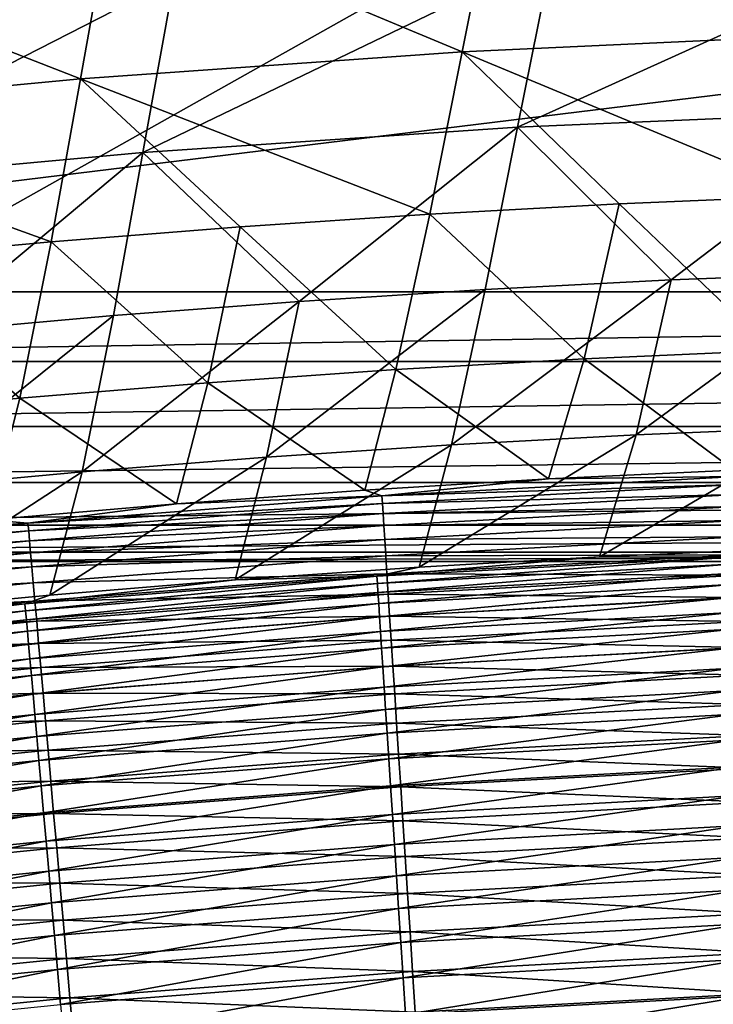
# Model space of a CAD drawing. Header units: metres. Extents: x 0 to 1400, y -1400 to 0.
# Tile 288 of 346: x 818 to 844, y -135 to -98. Entities that reach past the tile are written whole.
import ezdxf

# ---------------------------------------------------------------- set-up
doc = ezdxf.new("R2010")
doc.units = ezdxf.units.M

msp = doc.modelspace()

# ---------------------------------------------------------------- linework, layer by layer
at = {"layer": 'None'}
for points in [[(850.00647, -92.378143, -256.139282), (848.597961, -98.737732, -312.105896), (835.707336, -92.995537, -256.151703)], [(835.707336, -92.995537, -256.151703), (834.427734, -99.387321, -312.117767), (821.422302, -93.965294, -256.16391)], [(848.597961, -98.737732, -312.105896), (834.427734, -99.387321, -312.117767), (835.707336, -92.995537, -256.151703)], [(821.422302, -93.965294, -256.16391), (820.271362, -100.387978, -312.129456), (807.162109, -95.279083, -256.175842)], [(834.427734, -99.387321, -312.117767), (820.271362, -100.387978, -312.129456), (821.422302, -93.965294, -256.16391)], [(820.271362, -100.387978, -312.129456), (806.139832, -101.731453, -312.1409), (807.162109, -95.279083, -256.175842)], [(836.487122, -102.188072, -311.76825), (851.814026, -95.242218, -255.770767), (837.770447, -95.802605, -255.783234)], [(851.814026, -95.242218, -255.770767), (836.487122, -102.188072, -311.76825), (850.403198, -101.595322, -311.756378)], [(822.589233, -103.125397, -311.779846), (836.487122, -102.188072, -311.76825), (837.770447, -95.802605, -255.783234)], [(837.770447, -95.802605, -255.783234), (823.745605, -96.708725, -255.795364), (822.589233, -103.125397, -311.779846)], [(823.745605, -96.708725, -255.795364), (808.717896, -104.399185, -311.791107), (822.589233, -103.125397, -311.779846)], [(823.745605, -96.708725, -255.795364), (809.747559, -97.9524, -255.807129), (808.717896, -104.399185, -311.791107)], [(848.597961, -98.737732, -312.105896), (847.285217, -104.731667, -368.077606), (834.427734, -99.387321, -312.117767)], [(820.271362, -100.387978, -312.129456), (834.427734, -99.387321, -312.117767), (833.227356, -105.412666, -368.087524)], [(834.427734, -99.387321, -312.117767), (840.25531, -105.027962, -368.082581), (833.227356, -105.412666, -368.087524)], [(847.285217, -104.731667, -368.077606), (840.25531, -105.027962, -368.082581), (834.427734, -99.387321, -312.117767)], [(819.183044, -106.443222, -368.09729), (806.139832, -101.731453, -312.1409), (820.271362, -100.387978, -312.129456)], [(826.202759, -105.884758, -368.092438), (819.183044, -106.443222, -368.09729), (820.271362, -100.387978, -312.129456)], [(826.202759, -105.884758, -368.092438), (820.271362, -100.387978, -312.129456), (833.227356, -105.412666, -368.087524)], [(819.183044, -106.443222, -368.09729), (812.169434, -107.087036, -368.102081), (806.139832, -101.731453, -312.1409)], [(850.403198, -101.595322, -311.756378), (836.487122, -102.188072, -311.76825), (842.185059, -107.85218, -367.756226)], [(842.185059, -107.85218, -367.756226), (849.089233, -107.583435, -367.751282), (850.403198, -101.595322, -311.756378)], [(828.387756, -108.649124, -367.766022), (836.487122, -102.188072, -311.76825), (822.589233, -103.125397, -311.779846)], [(828.387756, -108.649124, -367.766022), (835.28418, -108.207748, -367.761169), (836.487122, -102.188072, -311.76825)], [(836.487122, -102.188072, -311.76825), (835.28418, -108.207748, -367.761169), (842.185059, -107.85218, -367.756226)], [(822.589233, -103.125397, -311.779846), (808.717896, -104.399185, -311.791107), (814.612427, -109.785255, -367.775604)], [(814.612427, -109.785255, -367.775604), (821.496826, -109.175293, -367.770844), (822.589233, -103.125397, -311.779846)], [(821.496826, -109.175293, -367.770844), (828.387756, -108.649124, -367.766022), (822.589233, -103.125397, -311.779846)], [(840.25531, -105.027962, -368.082581), (847.285217, -104.731667, -368.077606), (845.94104, -110.462967, -424.034454)], [(833.227356, -105.412666, -368.087524), (840.25531, -105.027962, -368.082581), (838.956543, -110.776886, -424.037811)], [(838.956543, -110.776886, -424.037811), (840.25531, -105.027962, -368.082581), (845.94104, -110.462967, -424.034454)], [(826.202759, -105.884758, -368.092438), (833.227356, -105.412666, -368.087524), (831.97406, -111.178688, -424.041107)], [(831.97406, -111.178688, -424.041107), (833.227356, -105.412666, -368.087524), (838.956543, -110.776886, -424.037811)], [(819.183044, -106.443222, -368.09729), (826.202759, -105.884758, -368.092438), (824.994873, -111.667366, -424.044342)], [(824.994873, -111.667366, -424.044342), (826.202759, -105.884758, -368.092438), (831.97406, -111.178688, -424.041107)], [(812.169434, -107.087036, -368.102081), (819.183044, -106.443222, -368.09729), (818.020508, -112.241913, -424.047577)], [(818.020508, -112.241913, -424.047577), (819.183044, -106.443222, -368.09729), (824.994873, -111.667366, -424.044342)], [(811.052246, -112.901299, -424.05072), (812.169434, -107.087036, -368.102081), (818.020508, -112.241913, -424.047577)], [(849.089233, -107.583435, -367.751282), (840.88623, -113.596268, -423.743256), (847.745483, -113.309891, -423.73999)], [(840.88623, -113.596268, -423.743256), (849.089233, -107.583435, -367.751282), (842.185059, -107.85218, -367.756226)], [(842.185059, -107.85218, -367.756226), (835.28418, -108.207748, -367.761169), (834.030212, -113.969002, -423.746521)], [(834.030212, -113.969002, -423.746521), (840.88623, -113.596268, -423.743256), (842.185059, -107.85218, -367.756226)], [(835.28418, -108.207748, -367.761169), (827.178528, -114.427063, -423.749756), (834.030212, -113.969002, -423.746521)], [(827.178528, -114.427063, -423.749756), (835.28418, -108.207748, -367.761169), (828.387756, -108.649124, -367.766022)], [(820.332275, -114.969452, -423.752991), (828.387756, -108.649124, -367.766022), (821.496826, -109.175293, -367.770844)], [(820.332275, -114.969452, -423.752991), (827.178528, -114.427063, -423.749756), (828.387756, -108.649124, -367.766022)], [(813.492432, -115.595161, -423.756195), (820.332275, -114.969452, -423.752991), (821.496826, -109.175293, -367.770844)], [(813.492432, -115.595161, -423.756195), (821.496826, -109.175293, -367.770844), (814.612427, -109.785255, -367.775604)], [(838.956543, -110.776886, -424.037811), (845.94104, -110.462967, -424.034454), (844.507813, -114.901627, -469.175873)], [(831.97406, -111.178688, -424.041107), (838.956543, -110.776886, -424.037811), (837.627258, -115.231415, -469.176697)], [(837.627258, -115.231415, -469.176697), (838.956543, -110.776886, -424.037811), (844.507813, -114.901627, -469.175873)], [(824.994873, -111.667366, -424.044342), (831.97406, -111.178688, -424.041107), (830.822388, -115.642654, -469.177063)], [(830.822388, -115.642654, -469.177063), (831.97406, -111.178688, -424.041107), (837.627258, -115.231415, -469.176697)], [(818.020508, -112.241913, -424.047577), (824.994873, -111.667366, -424.044342), (823.840942, -116.151688, -469.176971)], [(823.840942, -116.151688, -469.176971), (824.994873, -111.667366, -424.044342), (830.822388, -115.642654, -469.177063)], [(811.052246, -112.901299, -424.05072), (818.020508, -112.241913, -424.047577), (816.874939, -116.746742, -469.176422)], [(816.874939, -116.746742, -469.176422), (818.020508, -112.241913, -424.047577), (823.840942, -116.151688, -469.176971)], [(840.88623, -113.596268, -423.743256), (839.522766, -118.121513, -468.884491), (847.745483, -113.309891, -423.73999)], [(839.522766, -118.121513, -468.884491), (846.241028, -117.820259, -468.883636), (847.745483, -113.309891, -423.73999)], [(834.030212, -113.969002, -423.746521), (832.840149, -118.503632, -468.884918), (840.88623, -113.596268, -423.743256)], [(832.840149, -118.503632, -468.884918), (839.522766, -118.121513, -468.884491), (840.88623, -113.596268, -423.743256)], [(827.178528, -114.427063, -423.749756), (826.007507, -118.978569, -468.884949), (834.030212, -113.969002, -423.746521)], [(826.007507, -118.978569, -468.884949), (832.840149, -118.503632, -468.884918), (834.030212, -113.969002, -423.746521)], [(820.332275, -114.969452, -423.752991), (819.13562, -119.541382, -468.884552), (827.178528, -114.427063, -423.749756)], [(819.13562, -119.541382, -468.884552), (826.007507, -118.978569, -468.884949), (827.178528, -114.427063, -423.749756)], [(813.492432, -115.595161, -423.756195), (812.310181, -120.184166, -468.883759), (820.332275, -114.969452, -423.752991)], [(812.310181, -120.184166, -468.883759), (819.13562, -119.541382, -468.884552), (820.332275, -114.969452, -423.752991)], [(837.627258, -115.231415, -469.176697), (844.507813, -114.901627, -469.175873), (844.60022, -115.146683, -470.892548)], [(831.452332, -115.852798, -470.894226), (830.822388, -115.642654, -469.177063), (837.627258, -115.231415, -469.176697)], [(831.452332, -115.852798, -470.894226), (837.627258, -115.231415, -469.176697), (844.60022, -115.146683, -470.892548)], [(831.452332, -115.852798, -470.894226), (844.60022, -115.146683, -470.892548), (844.612, -115.436302, -472.614105)], [(823.840942, -116.151688, -469.176971), (830.822388, -115.642654, -469.177063), (831.452332, -115.852798, -470.894226)], [(844.612, -115.436302, -472.614105), (831.471069, -116.14212, -472.615753), (831.452332, -115.852798, -470.894226)], [(844.627014, -115.805267, -474.323456), (831.471069, -116.14212, -472.615753), (844.612, -115.436302, -472.614105)], [(818.327576, -116.867218, -470.894379), (823.840942, -116.151688, -469.176971), (831.452332, -115.852798, -470.894226)], [(831.471069, -116.14212, -472.615753), (818.327576, -116.867218, -470.894379), (831.452332, -115.852798, -470.894226)], [(831.471069, -116.14212, -472.615753), (844.627014, -115.805267, -474.323456), (831.494934, -116.510674, -474.325073)], [(831.494934, -116.510674, -474.325073), (844.627014, -115.805267, -474.323456), (844.645142, -116.252487, -476.016357)], [(818.327576, -116.867218, -470.894379), (816.874939, -116.746742, -469.176422), (823.840942, -116.151688, -469.176971)], [(818.327576, -116.867218, -470.894379), (831.471069, -116.14212, -472.615753), (818.353149, -117.156021, -472.615936)], [(818.353149, -117.156021, -472.615936), (831.471069, -116.14212, -472.615753), (831.494934, -116.510674, -474.325073)], [(844.645142, -116.252487, -476.016357), (831.523865, -116.957367, -476.017883), (831.494934, -116.510674, -474.325073)], [(844.666443, -116.776886, -477.688507), (831.523865, -116.957367, -476.017883), (844.645142, -116.252487, -476.016357)], [(809.93396, -117.425499, -469.175415), (816.874939, -116.746742, -469.176422), (818.327576, -116.867218, -470.894379)], [(831.494934, -116.510674, -474.325073), (818.385681, -117.523895, -474.325256), (818.353149, -117.156021, -472.615936)], [(831.523865, -116.957367, -476.017883), (818.385681, -117.523895, -474.325256), (831.494934, -116.510674, -474.325073)], [(844.666443, -116.776886, -477.688507), (831.557739, -117.481133, -477.690002), (831.523865, -116.957367, -476.017883)], [(844.690857, -117.377365, -479.335693), (831.557739, -117.481133, -477.690002), (844.666443, -116.776886, -477.688507)], [(805.234924, -118.181816, -470.892975), (809.93396, -117.425499, -469.175415), (818.327576, -116.867218, -470.894379)], [(805.234924, -118.181816, -470.892975), (818.327576, -116.867218, -470.894379), (818.353149, -117.156021, -472.615936)], [(818.353149, -117.156021, -472.615936), (805.26709, -118.469894, -472.614594), (805.234924, -118.181816, -470.892975)], [(818.385681, -117.523895, -474.325256), (805.26709, -118.469894, -472.614594), (818.353149, -117.156021, -472.615936)], [(831.523865, -116.957367, -476.017883), (818.42511, -117.969772, -476.018097), (818.385681, -117.523895, -474.325256)], [(831.557739, -117.481133, -477.690002), (818.42511, -117.969772, -476.018097), (831.523865, -116.957367, -476.017883)], [(818.385681, -117.523895, -474.325256), (805.308105, -118.836853, -474.323975), (805.26709, -118.469894, -472.614594)], [(818.42511, -117.969772, -476.018097), (805.308105, -118.836853, -474.323975), (818.385681, -117.523895, -474.325256)], [(831.557739, -117.481133, -477.690002), (818.471313, -118.492561, -477.690216), (818.42511, -117.969772, -476.018097)], [(831.596558, -118.080864, -479.337128), (818.471313, -118.492561, -477.690216), (831.557739, -117.481133, -477.690002)], [(844.690857, -117.377365, -479.335693), (831.596558, -118.080864, -479.337128), (831.557739, -117.481133, -477.690002)], [(844.718262, -118.052849, -480.953674), (831.596558, -118.080864, -479.337128), (844.690857, -117.377365, -479.335693)], [(846.241028, -117.820259, -468.883636), (839.522766, -118.121513, -468.884491), (844.345459, -118.129211, -470.464417)], [(818.42511, -117.969772, -476.018097), (805.357788, -119.281631, -476.016907), (805.308105, -118.836853, -474.323975)], [(818.471313, -118.492561, -477.690216), (805.357788, -119.281631, -476.016907), (818.42511, -117.969772, -476.018097)], [(818.471313, -118.492561, -477.690216), (831.596558, -118.080864, -479.337128), (818.524231, -119.091179, -479.337341)], [(818.524231, -119.091179, -479.337341), (831.596558, -118.080864, -479.337128), (831.640198, -118.755493, -480.955048)], [(844.345459, -118.129211, -470.464417), (839.522766, -118.121513, -468.884491), (831.269165, -118.840469, -470.465942)], [(839.522766, -118.121513, -468.884491), (832.840149, -118.503632, -468.884918), (831.269165, -118.840469, -470.465942)], [(844.345459, -118.129211, -470.464417), (831.269165, -118.840469, -470.465942), (831.286621, -119.106911, -472.051605)], [(844.345459, -118.129211, -470.464417), (831.286621, -119.106911, -472.051605), (844.356506, -118.395935, -472.05011)], [(831.596558, -118.080864, -479.337128), (844.718262, -118.052849, -480.953674), (831.640198, -118.755493, -480.955048)], [(831.640198, -118.755493, -480.955048), (844.718262, -118.052849, -480.953674), (844.748657, -118.802246, -482.538177)], [(805.357788, -119.281631, -476.016907), (818.471313, -118.492561, -477.690216), (805.416077, -119.803131, -477.689087)], [(805.416077, -119.803131, -477.689087), (818.471313, -118.492561, -477.690216), (818.524231, -119.091179, -479.337341)], [(831.269165, -118.840469, -470.465942), (832.840149, -118.503632, -468.884918), (826.007507, -118.978569, -468.884949)], [(844.356506, -118.395935, -472.05011), (831.286621, -119.106911, -472.051605), (831.308777, -119.446335, -473.626007)], [(844.356506, -118.395935, -472.05011), (831.308777, -119.446335, -473.626007), (844.370544, -118.735748, -473.624573)], [(831.269165, -118.840469, -470.465942), (826.007507, -118.978569, -468.884949), (818.215576, -119.858162, -470.466034)], [(831.269165, -118.840469, -470.465942), (818.215576, -119.858162, -470.466034), (818.239258, -120.124123, -472.051727)], [(826.007507, -118.978569, -468.884949), (819.13562, -119.541382, -468.884552), (818.215576, -119.858162, -470.466034)], [(831.286621, -119.106911, -472.051605), (831.269165, -118.840469, -470.465942), (818.239258, -120.124123, -472.051727)], [(818.58374, -119.764549, -480.955261), (818.524231, -119.091179, -479.337341), (831.640198, -118.755493, -480.955048)], [(818.58374, -119.764549, -480.955261), (831.640198, -118.755493, -480.955048), (831.688599, -119.503937, -482.53949)], [(844.370544, -118.735748, -473.624573), (831.308777, -119.446335, -473.626007), (831.335693, -119.857735, -475.185242)], [(844.370544, -118.735748, -473.624573), (831.335693, -119.857735, -475.185242), (844.387573, -119.147636, -475.183838)], [(831.688599, -119.503937, -482.53949), (831.640198, -118.755493, -480.955048), (844.748657, -118.802246, -482.538177)], [(844.748657, -118.802246, -482.538177), (844.781982, -119.624283, -484.085205), (831.688599, -119.503937, -482.53949)], [(805.482727, -120.400291, -479.336304), (805.416077, -119.803131, -477.689087), (818.524231, -119.091179, -479.337341)], [(818.524231, -119.091179, -479.337341), (818.58374, -119.764549, -480.955261), (805.482727, -120.400291, -479.336304)], [(818.239258, -120.124123, -472.051727), (818.26947, -120.462921, -473.626129), (831.286621, -119.106911, -472.051605)], [(831.286621, -119.106911, -472.051605), (818.26947, -120.462921, -473.626129), (831.308777, -119.446335, -473.626007)], [(844.387573, -119.147636, -475.183838), (831.335693, -119.857735, -475.185242), (831.367249, -120.340118, -476.725372)], [(844.387573, -119.147636, -475.183838), (831.367249, -120.340118, -476.725372), (844.407471, -119.630615, -476.72403)], [(818.58374, -119.764549, -480.955261), (805.557739, -121.072021, -480.954315), (805.482727, -120.400291, -479.336304)], [(805.557739, -121.072021, -480.954315), (818.58374, -119.764549, -480.955261), (818.649719, -120.511589, -482.539703)], [(818.215576, -119.858162, -470.466034), (819.13562, -119.541382, -468.884552), (812.310181, -120.184166, -468.883759)], [(831.308777, -119.446335, -473.626007), (818.26947, -120.462921, -473.626129), (818.30603, -120.873558, -475.185394)], [(831.308777, -119.446335, -473.626007), (818.30603, -120.873558, -475.185394), (831.335693, -119.857735, -475.185242)], [(818.649719, -120.511589, -482.539703), (818.58374, -119.764549, -480.955261), (831.688599, -119.503937, -482.53949)], [(831.688599, -119.503937, -482.53949), (831.741699, -120.324905, -484.086456), (818.649719, -120.511589, -482.539703)], [(844.407471, -119.630615, -476.72403), (831.367249, -120.340118, -476.725372), (831.403381, -120.892471, -478.242523)], [(844.407471, -119.630615, -476.72403), (831.403381, -120.892471, -478.242523), (844.430359, -120.18367, -478.241211)], [(844.781982, -119.624283, -484.085205), (831.741699, -120.324905, -484.086456), (831.688599, -119.503937, -482.53949)], [(831.741699, -120.324905, -484.086456), (844.781982, -119.624283, -484.085205), (844.818176, -120.516853, -485.591736)], [(818.215576, -119.858162, -470.466034), (812.310181, -120.184166, -468.883759), (805.193604, -121.174225, -470.464691)], [(818.215576, -119.858162, -470.466034), (805.193604, -121.174225, -470.464691), (805.22345, -121.439514, -472.050446)], [(818.239258, -120.124123, -472.051727), (818.215576, -119.858162, -470.466034), (805.22345, -121.439514, -472.050446)], [(805.22345, -121.439514, -472.050446), (805.261414, -121.777466, -473.624939), (818.239258, -120.124123, -472.051727)], [(805.261414, -121.777466, -473.624939), (818.26947, -120.462921, -473.626129), (818.239258, -120.124123, -472.051727)], [(831.335693, -119.857735, -475.185242), (818.30603, -120.873558, -475.185394), (818.348938, -121.355042, -476.725525)], [(831.335693, -119.857735, -475.185242), (818.348938, -121.355042, -476.725525), (831.367249, -120.340118, -476.725372)], [(818.26947, -120.462921, -473.626129), (805.261414, -121.777466, -473.624939), (805.307434, -122.187088, -475.184265)], [(818.26947, -120.462921, -473.626129), (805.307434, -122.187088, -475.184265), (818.30603, -120.873558, -475.185394)], [(831.367249, -120.340118, -476.725372), (818.348938, -121.355042, -476.725525), (818.39801, -121.906364, -478.242706)], [(831.367249, -120.340118, -476.725372), (818.39801, -121.906364, -478.242706), (831.403381, -120.892471, -478.242523)], [(831.741699, -120.324905, -484.086456), (818.722107, -121.331009, -484.08667), (818.649719, -120.511589, -482.539703)], [(818.722107, -121.331009, -484.08667), (831.741699, -120.324905, -484.086456), (831.799316, -121.216316, -485.592896)], [(844.430359, -120.18367, -478.241211), (831.403381, -120.892471, -478.242523), (831.44397, -121.513817, -479.732758)], [(844.430359, -120.18367, -478.241211), (831.44397, -121.513817, -479.732758), (844.455994, -120.805809, -479.731506)], [(831.799316, -121.216316, -485.592896), (831.741699, -120.324905, -484.086456), (844.818176, -120.516853, -485.591736)], [(805.640991, -121.817238, -482.538818), (805.557739, -121.072021, -480.954315), (818.649719, -120.511589, -482.539703)], [(818.649719, -120.511589, -482.539703), (818.722107, -121.331009, -484.08667), (805.640991, -121.817238, -482.538818)], [(844.455994, -120.805809, -479.731506), (831.44397, -121.513817, -479.732758), (831.489075, -122.203148, -481.192169)], [(844.455994, -120.805809, -479.731506), (831.489075, -122.203148, -481.192169), (844.484497, -121.496025, -481.190979)], [(844.818176, -120.516853, -485.591736), (844.857178, -121.477684, -487.054932), (831.799316, -121.216316, -485.592896)], [(818.30603, -120.873558, -475.185394), (805.307434, -122.187088, -475.184265), (805.361389, -122.667374, -476.724487)], [(818.30603, -120.873558, -475.185394), (805.361389, -122.667374, -476.724487), (818.348938, -121.355042, -476.725525)], [(831.403381, -120.892471, -478.242523), (818.39801, -121.906364, -478.242706), (818.453247, -122.526535, -479.732941)], [(831.403381, -120.892471, -478.242523), (818.453247, -122.526535, -479.732941), (831.44397, -121.513817, -479.732758)], [(818.80072, -122.220741, -485.59314), (818.722107, -121.331009, -484.08667), (831.799316, -121.216316, -485.592896)], [(831.799316, -121.216316, -485.592896), (831.861328, -122.17588, -487.05603), (818.80072, -122.220741, -485.59314)], [(844.857178, -121.477684, -487.054932), (831.861328, -122.17588, -487.05603), (831.799316, -121.216316, -485.592896)], [(818.348938, -121.355042, -476.725525), (805.361389, -122.667374, -476.724487), (805.423218, -123.217339, -478.24173)], [(818.348938, -121.355042, -476.725525), (805.423218, -123.217339, -478.24173), (818.39801, -121.906364, -478.242706)], [(818.722107, -121.331009, -484.08667), (805.732239, -122.634674, -484.085876), (805.640991, -121.817238, -482.538818)], [(805.732239, -122.634674, -484.085876), (818.722107, -121.331009, -484.08667), (818.80072, -122.220741, -485.59314)], [(831.44397, -121.513817, -479.732758), (818.453247, -122.526535, -479.732941), (818.514526, -123.214561, -481.192352)], [(831.44397, -121.513817, -479.732758), (818.514526, -123.214561, -481.192352), (831.489075, -122.203148, -481.192169)], [(844.484497, -121.496025, -481.190979), (831.489075, -122.203148, -481.192169), (831.538452, -122.959274, -482.617035)], [(844.484497, -121.496025, -481.190979), (831.538452, -122.959274, -482.617035), (844.515747, -122.253151, -482.615906)], [(831.861328, -122.17588, -487.05603), (844.857178, -121.477684, -487.054932), (844.898804, -122.504478, -488.472015)], [(818.39801, -121.906364, -478.242706), (805.423218, -123.217339, -478.24173), (805.492676, -123.835991, -479.732025)], [(818.39801, -121.906364, -478.242706), (805.492676, -123.835991, -479.732025), (818.453247, -122.526535, -479.732941)], [(805.831299, -123.522247, -485.592407), (805.732239, -122.634674, -484.085876), (818.80072, -122.220741, -485.59314)], [(818.80072, -122.220741, -485.59314), (818.885315, -123.178497, -487.056274), (805.831299, -123.522247, -485.592407)], [(831.489075, -122.203148, -481.192169), (818.514526, -123.214561, -481.192352), (818.581726, -123.969254, -482.617249)], [(831.489075, -122.203148, -481.192169), (818.581726, -123.969254, -482.617249), (831.538452, -122.959274, -482.617035)], [(831.861328, -122.17588, -487.05603), (818.885315, -123.178497, -487.056274), (818.80072, -122.220741, -485.59314)], [(818.885315, -123.178497, -487.056274), (831.861328, -122.17588, -487.05603), (831.927673, -123.201309, -488.473053)], [(844.515747, -122.253151, -482.615906), (831.538452, -122.959274, -482.617035), (831.592102, -123.780289, -484.004608)], [(844.515747, -122.253151, -482.615906), (831.592102, -123.780289, -484.004608), (844.549683, -123.075249, -484.00354)], [(831.927673, -123.201309, -488.473053), (831.861328, -122.17588, -487.05603), (844.898804, -122.504478, -488.472015)], [(818.453247, -122.526535, -479.732941), (805.492676, -123.835991, -479.732025), (805.569763, -124.522331, -481.191528)], [(818.453247, -122.526535, -479.732941), (805.569763, -124.522331, -481.191528), (818.514526, -123.214561, -481.192352)], [(844.898804, -122.504478, -488.472015), (844.942993, -123.594948, -489.84021), (831.927673, -123.201309, -488.473053)], [(831.538452, -122.959274, -482.617035), (818.581726, -123.969254, -482.617249), (818.654663, -124.788712, -484.004791)], [(831.538452, -122.959274, -482.617035), (818.654663, -124.788712, -484.004791), (831.592102, -123.780289, -484.004608)], [(818.514526, -123.214561, -481.192352), (805.569763, -124.522331, -481.191528), (805.654297, -125.275185, -482.616486)], [(818.514526, -123.214561, -481.192352), (805.654297, -125.275185, -482.616486), (818.581726, -123.969254, -482.617249)], [(818.885315, -123.178497, -487.056274), (805.937988, -124.477684, -487.055603), (805.831299, -123.522247, -485.592407)], [(805.937988, -124.477684, -487.055603), (818.885315, -123.178497, -487.056274), (818.975708, -124.201988, -488.473297)], [(818.975708, -124.201988, -488.473297), (818.885315, -123.178497, -487.056274), (831.927673, -123.201309, -488.473053)], [(831.927673, -123.201309, -488.473053), (831.998047, -124.290321, -489.841187), (818.975708, -124.201988, -488.473297)], [(844.549683, -123.075249, -484.00354), (831.592102, -123.780289, -484.004608), (831.649841, -124.664078, -485.352264)], [(844.549683, -123.075249, -484.00354), (831.649841, -124.664078, -485.352264), (844.586182, -123.960213, -485.351257)], [(844.942993, -123.594948, -489.84021), (831.998047, -124.290321, -489.841187), (831.927673, -123.201309, -488.473053)], [(831.592102, -123.780289, -484.004608), (818.654663, -124.788712, -484.004791), (818.733154, -125.670815, -485.352478)], [(831.592102, -123.780289, -484.004608), (818.733154, -125.670815, -485.352478), (831.649841, -124.664078, -485.352264)], [(831.998047, -124.290321, -489.841187), (844.942993, -123.594948, -489.84021), (844.989746, -124.746788, -491.156708)], [(818.581726, -123.969254, -482.617249), (805.654297, -125.275185, -482.616486), (805.746155, -126.092644, -484.00412)], [(818.581726, -123.969254, -482.617249), (805.746155, -126.092644, -484.00412), (818.654663, -124.788712, -484.004791)], [(844.586182, -123.960213, -485.351257), (831.649841, -124.664078, -485.352264), (831.711548, -125.608528, -486.657471)], [(844.586182, -123.960213, -485.351257), (831.711548, -125.608528, -486.657471), (844.625183, -124.905937, -486.656525)], [(806.051941, -125.498695, -488.472687), (805.937988, -124.477684, -487.055603), (818.975708, -124.201988, -488.473297)], [(818.975708, -124.201988, -488.473297), (819.071716, -125.288933, -489.8414), (806.051941, -125.498695, -488.472687)], [(831.998047, -124.290321, -489.841187), (819.071716, -125.288933, -489.8414), (818.975708, -124.201988, -488.473297)], [(832.072388, -125.440628, -491.157593), (819.071716, -125.288933, -489.8414), (831.998047, -124.290321, -489.841187)], [(844.989746, -124.746788, -491.156708), (832.072388, -125.440628, -491.157593), (831.998047, -124.290321, -489.841187)], [(818.654663, -124.788712, -484.004791), (805.746155, -126.092644, -484.00412), (805.844971, -126.972603, -485.351868)], [(818.654663, -124.788712, -484.004791), (805.844971, -126.972603, -485.351868), (818.733154, -125.670815, -485.352478)], [(831.649841, -124.664078, -485.352264), (818.733154, -125.670815, -485.352478), (818.817078, -126.613472, -486.657684)], [(831.649841, -124.664078, -485.352264), (818.817078, -126.613472, -486.657684), (831.711548, -125.608528, -486.657471)], [(845.038818, -125.957726, -492.418701), (832.072388, -125.440628, -491.157593), (844.989746, -124.746788, -491.156708)], [(844.625183, -124.905937, -486.656525), (831.711548, -125.608528, -486.657471), (831.7771, -126.611549, -487.917603)], [(844.625183, -124.905937, -486.656525), (831.7771, -126.611549, -487.917603), (844.666626, -125.910316, -487.916718)], [(819.071716, -125.288933, -489.8414), (806.173035, -126.583023, -489.840881), (806.051941, -125.498695, -488.472687)], [(806.173035, -126.583023, -489.840881), (819.071716, -125.288933, -489.8414), (819.173157, -126.437057, -491.157837)], [(831.711548, -125.608528, -486.657471), (818.817078, -126.613472, -486.657684), (818.906128, -127.614571, -487.917816)], [(831.711548, -125.608528, -486.657471), (818.906128, -127.614571, -487.917816), (831.7771, -126.611549, -487.917603)], [(819.173157, -126.437057, -491.157837), (819.071716, -125.288933, -489.8414), (832.072388, -125.440628, -491.157593)], [(819.173157, -126.437057, -491.157837), (832.072388, -125.440628, -491.157593), (832.150574, -126.649933, -492.419525)], [(832.072388, -125.440628, -491.157593), (845.038818, -125.957726, -492.418701), (832.150574, -126.649933, -492.419525)], [(818.733154, -125.670815, -485.352478), (805.844971, -126.972603, -485.351868), (805.950562, -127.912964, -486.657104)], [(818.733154, -125.670815, -485.352478), (805.950562, -127.912964, -486.657104), (818.817078, -126.613472, -486.657684)], [(844.666626, -125.910316, -487.916718), (831.7771, -126.611549, -487.917603), (831.846313, -127.671021, -489.130157)], [(844.666626, -125.910316, -487.916718), (831.846313, -127.671021, -489.130157), (844.710388, -126.971222, -489.129333)], [(832.150574, -126.649933, -492.419525), (845.038818, -125.957726, -492.418701), (845.09021, -127.225464, -493.623413)], [(818.817078, -126.613472, -486.657684), (805.950562, -127.912964, -486.657104), (806.062683, -128.911636, -487.917328)], [(818.817078, -126.613472, -486.657684), (806.062683, -128.911636, -487.917328), (818.906128, -127.614571, -487.917816)], [(806.300842, -127.728371, -491.157379), (806.173035, -126.583023, -489.840881), (819.173157, -126.437057, -491.157837)], [(806.300842, -127.728371, -491.157379), (819.173157, -126.437057, -491.157837), (819.279724, -127.644073, -492.419739)], [(831.7771, -126.611549, -487.917603), (818.906128, -127.614571, -487.917816), (819.000244, -128.672028, -489.130341)], [(831.7771, -126.611549, -487.917603), (819.000244, -128.672028, -489.130341), (831.846313, -127.671021, -489.130157)], [(819.173157, -126.437057, -491.157837), (832.150574, -126.649933, -492.419525), (819.279724, -127.644073, -492.419739)], [(819.279724, -127.644073, -492.419739), (832.150574, -126.649933, -492.419525), (832.232422, -127.915962, -493.624176)], [(832.150574, -126.649933, -492.419525), (845.09021, -127.225464, -493.623413), (832.232422, -127.915962, -493.624176)], [(844.710388, -126.971222, -489.129333), (831.846313, -127.671021, -489.130157), (831.919067, -128.784836, -490.29248)], [(831.919067, -128.784836, -490.29248), (844.756348, -128.086563, -490.291718), (844.710388, -126.971222, -489.129333)], [(832.232422, -127.915962, -493.624176), (845.09021, -127.225464, -493.623413), (845.143799, -128.547592, -494.768158)], [(818.906128, -127.614571, -487.917816), (806.062683, -128.911636, -487.917328), (806.181091, -129.966522, -489.129913)], [(818.906128, -127.614571, -487.917816), (806.181091, -129.966522, -489.129913), (819.000244, -128.672028, -489.130341)], [(806.300842, -127.728371, -491.157379), (819.279724, -127.644073, -492.419739), (806.435242, -128.93248, -492.419342)], [(806.435242, -128.93248, -492.419342), (819.279724, -127.644073, -492.419739), (819.391357, -128.9077, -493.62439)], [(831.846313, -127.671021, -489.130157), (819.000244, -128.672028, -489.130341), (819.099182, -129.783707, -490.292694)], [(831.846313, -127.671021, -489.130157), (819.099182, -129.783707, -490.292694), (831.919067, -128.784836, -490.29248)], [(819.279724, -127.644073, -492.419739), (832.232422, -127.915962, -493.624176), (819.391357, -128.9077, -493.62439)], [(819.391357, -128.9077, -493.62439), (832.232422, -127.915962, -493.624176), (832.317749, -129.236298, -494.76886)], [(831.995239, -129.950912, -491.402069), (844.756348, -128.086563, -490.291718), (831.919067, -128.784836, -490.29248)], [(831.995239, -129.950912, -491.402069), (844.804504, -129.254227, -491.401367), (844.756348, -128.086563, -490.291718)], [(832.232422, -127.915962, -493.624176), (845.143799, -128.547592, -494.768158), (832.317749, -129.236298, -494.76886)], [(819.000244, -128.672028, -489.130341), (806.181091, -129.966522, -489.129913), (806.305664, -131.075516, -490.292328)], [(819.000244, -128.672028, -489.130341), (806.305664, -131.075516, -490.292328), (819.099182, -129.783707, -490.292694)], [(831.919067, -128.784836, -490.29248), (819.099182, -129.783707, -490.292694), (819.202759, -130.94754, -491.402252)], [(819.202759, -130.94754, -491.402252), (831.995239, -129.950912, -491.402069), (831.919067, -128.784836, -490.29248)], [(832.317749, -129.236298, -494.76886), (845.143799, -128.547592, -494.768158), (845.199463, -129.921234, -495.85083)], [(819.391357, -128.9077, -493.62439), (806.575989, -130.193054, -493.624054), (806.435242, -128.93248, -492.419342)], [(819.507751, -130.225525, -494.769073), (806.575989, -130.193054, -493.624054), (819.391357, -128.9077, -493.62439)], [(832.317749, -129.236298, -494.76886), (819.507751, -130.225525, -494.769073), (819.391357, -128.9077, -493.62439)], [(832.406372, -130.608063, -495.85144), (819.507751, -130.225525, -494.769073), (832.317749, -129.236298, -494.76886)], [(832.074646, -131.166992, -492.456421), (844.804504, -129.254227, -491.401367), (831.995239, -129.950912, -491.402069)], [(844.804504, -129.254227, -491.401367), (832.074646, -131.166992, -492.456421), (844.854736, -130.47197, -492.45578)], [(845.199463, -129.921234, -495.85083), (832.406372, -130.608063, -495.85144), (832.317749, -129.236298, -494.76886)], [(819.099182, -129.783707, -490.292694), (806.305664, -131.075516, -490.292328), (806.435974, -132.236511, -491.401947)], [(819.099182, -129.783707, -490.292694), (806.435974, -132.236511, -491.401947), (819.202759, -130.94754, -491.402252)], [(819.31073, -132.161301, -492.456604), (831.995239, -129.950912, -491.402069), (819.202759, -130.94754, -491.402252)], [(819.31073, -132.161301, -492.456604), (832.074646, -131.166992, -492.456421), (831.995239, -129.950912, -491.402069)], [(845.257141, -131.343369, -496.869385), (832.406372, -130.608063, -495.85144), (845.199463, -129.921234, -495.85083)], [(806.575989, -130.193054, -493.624054), (819.507751, -130.225525, -494.769073), (806.722717, -131.50769, -494.768768)], [(806.722717, -131.50769, -494.768768), (819.507751, -130.225525, -494.769073), (819.628662, -131.594681, -495.851654)], [(819.507751, -130.225525, -494.769073), (832.406372, -130.608063, -495.85144), (819.628662, -131.594681, -495.851654)], [(819.628662, -131.594681, -495.851654), (832.406372, -130.608063, -495.85144), (832.498169, -132.028259, -496.869934)], [(844.854736, -130.47197, -492.45578), (832.074646, -131.166992, -492.456421), (832.157166, -132.43045, -493.453552)], [(844.854736, -130.47197, -492.45578), (832.157166, -132.43045, -493.453552), (844.90686, -131.737167, -493.453003)], [(832.406372, -130.608063, -495.85144), (845.257141, -131.343369, -496.869385), (832.498169, -132.028259, -496.869934)], [(819.202759, -130.94754, -491.402252), (806.435974, -132.236511, -491.401947), (806.571899, -133.447327, -492.456329)], [(806.571899, -133.447327, -492.456329), (819.31073, -132.161301, -492.456604), (819.202759, -130.94754, -491.402252)], [(819.422974, -133.422333, -493.453735), (832.074646, -131.166992, -492.456421), (819.31073, -132.161301, -492.456604)], [(832.074646, -131.166992, -492.456421), (819.422974, -133.422333, -493.453735), (832.157166, -132.43045, -493.453552)], [(832.498169, -132.028259, -496.869934), (845.257141, -131.343369, -496.869385), (845.316589, -132.811005, -497.821838)], [(806.722717, -131.50769, -494.768768), (819.628662, -131.594681, -495.851654), (806.875122, -132.87355, -495.85141)], [(806.875122, -132.87355, -495.85141), (819.628662, -131.594681, -495.851654), (819.753784, -133.012161, -496.870148)], [(819.628662, -131.594681, -495.851654), (832.498169, -132.028259, -496.869934), (819.753784, -133.012161, -496.870148)], [(844.90686, -131.737167, -493.453003), (832.157166, -132.43045, -493.453552), (832.242615, -133.73851, -494.391663)], [(832.242615, -133.73851, -494.391663), (844.960876, -133.047043, -494.391174), (844.90686, -131.737167, -493.453003)], [(806.713135, -134.705307, -493.453522), (819.31073, -132.161301, -492.456604), (806.571899, -133.447327, -492.456329)], [(806.713135, -134.705307, -493.453522), (819.422974, -133.422333, -493.453735), (819.31073, -132.161301, -492.456604)], [(819.753784, -133.012161, -496.870148), (832.498169, -132.028259, -496.869934), (832.592896, -133.493896, -497.822327)], [(832.498169, -132.028259, -496.869934), (845.316589, -132.811005, -497.821838), (832.592896, -133.493896, -497.822327)], [(832.157166, -132.43045, -493.453552), (819.422974, -133.422333, -493.453735), (819.539124, -134.727875, -494.391846)], [(832.157166, -132.43045, -493.453552), (819.539124, -134.727875, -494.391846), (832.242615, -133.73851, -494.391663)], [(806.875122, -132.87355, -495.85141), (819.753784, -133.012161, -496.870148), (807.032959, -134.287628, -496.869934)], [(832.592896, -133.493896, -497.822327), (845.316589, -132.811005, -497.821838), (845.377808, -134.321136, -498.706177)], [(807.032959, -134.287628, -496.869934), (819.753784, -133.012161, -496.870148), (819.882996, -134.475006, -497.82251)], [(819.753784, -133.012161, -496.870148), (832.592896, -133.493896, -497.822327), (819.882996, -134.475006, -497.82251)], [(832.33075, -135.088425, -495.26889), (844.960876, -133.047043, -494.391174), (832.242615, -133.73851, -494.391663)], [(844.960876, -133.047043, -494.391174), (832.33075, -135.088425, -495.26889), (845.016602, -134.398819, -495.268433)], [(806.859375, -136.007706, -494.391663), (819.422974, -133.422333, -493.453735), (806.713135, -134.705307, -493.453522)], [(819.422974, -133.422333, -493.453735), (806.859375, -136.007706, -494.391663), (819.539124, -134.727875, -494.391846)], [(819.882996, -134.475006, -497.82251), (832.592896, -133.493896, -497.822327), (832.690308, -135.001953, -498.706604)], [(832.592896, -133.493896, -497.822327), (845.377808, -134.321136, -498.706177), (832.690308, -135.001953, -498.706604)], [(832.242615, -133.73851, -494.391663), (819.539124, -134.727875, -494.391846), (819.658997, -136.075195, -495.269073)], [(819.658997, -136.075195, -495.269073), (832.33075, -135.088425, -495.26889), (832.242615, -133.73851, -494.391663)], [(819.882996, -134.475006, -497.82251), (807.195862, -135.746948, -497.822357), (807.032959, -134.287628, -496.869934)], [(832.690308, -135.001953, -498.706604), (845.377808, -134.321136, -498.706177), (845.440552, -135.870743, -499.520355)], [(820.015869, -135.980179, -498.706757), (807.195862, -135.746948, -497.822357), (819.882996, -134.475006, -497.82251)], [(832.690308, -135.001953, -498.706604), (820.015869, -135.980179, -498.706757), (819.882996, -134.475006, -497.82251)], [(845.016602, -134.398819, -495.268433), (832.33075, -135.088425, -495.26889), (832.421448, -136.477417, -496.083374)], [(845.016602, -134.398819, -495.268433), (832.421448, -136.477417, -496.083374), (845.073914, -135.789734, -496.082947)]]:
    msp.add_3dface(points, dxfattribs=at)
at = {"layer": 'None01'}
for points in [[(809.76001, -59.789387, 4.4), (784.26001, -108.289383, 4.4), (832.76001, -59.789387, 4.4)], [(784.26001, -108.289383, 4.4), (878.76001, -70.789383, 4.4), (832.76001, -59.789387, 4.4)], [(878.76001, -70.789383, 4.4), (784.26001, -108.289383, 4.4), (794.26001, -118.289383, 4.4)], [(794.26001, -118.289383, 4.4), (938.26001, -118.289383, 4.4), (878.76001, -70.789383, 4.4)], [(948.26001, -108.289383, -6.6), (784.26001, -108.289383, -6.6), (946.26001, -88.436142, -6.599677)], [(784.26001, -108.289383, -6.6), (786.26001, -88.436142, -6.599677), (946.26001, -88.436142, -6.599677)], [(784.600769, -110.877579, -6.6), (784.26001, -108.289383, -6.6), (948.26001, -108.289383, -6.6)], [(947.91925, -110.877579, -6.6), (784.600769, -110.877579, -6.6), (948.26001, -108.289383, -6.6)], [(785.599731, -113.289383, -6.6), (784.600769, -110.877579, -6.6), (947.91925, -110.877579, -6.6)], [(946.920227, -113.289383, -6.6), (785.599731, -113.289383, -6.6), (947.91925, -110.877579, -6.6)], [(787.188904, -115.360451, -6.6), (785.599731, -113.289383, -6.6), (946.920227, -113.289383, -6.6)], [(945.331055, -115.360451, -6.6), (787.188904, -115.360451, -6.6), (946.920227, -113.289383, -6.6)], [(789.26001, -116.949638, -6.6), (787.188904, -115.360451, -6.6), (945.331055, -115.360451, -6.6)], [(943.26001, -116.949638, -6.6), (789.26001, -116.949638, -6.6), (945.331055, -115.360451, -6.6)], [(791.671814, -117.948647, -6.6), (789.26001, -116.949638, -6.6), (943.26001, -116.949638, -6.6)], [(940.848206, -117.948647, -6.6), (791.671814, -117.948647, -6.6), (943.26001, -116.949638, -6.6)], [(794.26001, -118.289383, -6.6), (791.671814, -117.948647, -6.6), (940.848206, -117.948647, -6.6)], [(938.26001, -118.289383, -6.6), (794.26001, -118.289383, -6.6), (940.848206, -117.948647, -6.6)], [(794.26001, -118.289383, 4.4), (794.26001, -118.289383, -6.6), (938.26001, -118.289383, 4.4)], [(794.26001, -118.289383, -6.6), (938.26001, -118.289383, -6.6), (938.26001, -118.289383, 4.4)]]:
    msp.add_3dface(points, dxfattribs=at)

doc.saveas('drawing.dxf')
